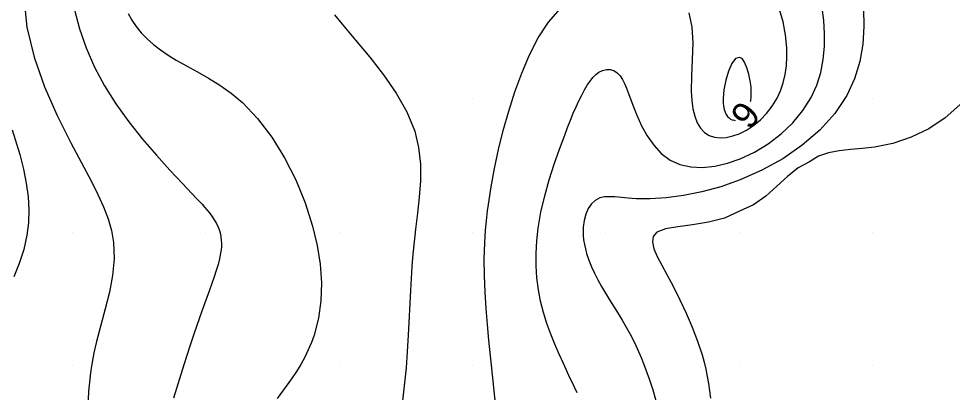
# Model space of a CAD drawing. Extents: x 2602990 to 2605851, y 618069 to 619180.
# Drawn here: x 2603756 to 2603826, y 618698 to 618726 of the extents above; entities that cross this region are included whole.
import ezdxf

# ---------------------------------------------------------------- set-up
doc = ezdxf.new("R2010")
doc.units = 0
for name, color, linetype in [('DTM Contours Major', 7, 'Continuous'), ('DTM Contours Minor', 7, 'Continuous'), ('DTM Contours Minor Text', 7, 'Continuous'), ('Exist DTM QL2 LIDAR Elevation Point', 7, 'Continuous')]:
    doc.layers.add(name, color=color, linetype=linetype)

msp = doc.modelspace()

# ---------------------------------------------------------------- linework, layer by layer
at = {"layer": 'DTM Contours Major'}
msp.add_lwpolyline([(2603797.844, 618697.973), (2603797.634, 618698.392), (2603797.221, 618699.256), (2603796.805, 618700.162), (2603796.486, 618700.869), (2603796.168, 618701.605), (2603795.86, 618702.368), (2603795.572, 618703.16), (2603795.315, 618703.98), (2603795.1, 618704.827), (2603794.937, 618705.684), (2603794.825, 618706.566), (2603794.765, 618707.47), (2603794.759, 618708.395), (2603794.809, 618709.338), (2603794.917, 618710.297), (2603795.128, 618711.501), (2603795.411, 618712.711), (2603795.748, 618713.909), (2603796.123, 618715.079), (2603796.516, 618716.205), (2603796.91, 618717.269), (2603797.128, 618717.84), (2603797.342, 618718.384), (2603797.553, 618718.901), (2603797.762, 618719.388), (2603797.97, 618719.845), (2603798.178, 618720.27), (2603798.384, 618720.653), (2603798.592, 618721), (2603798.803, 618721.309), (2603799.019, 618721.577), (2603799.24, 618721.8), (2603799.466, 618721.974), (2603799.746, 618722.116), (2603800.03, 618722.184), (2603800.31, 618722.177), (2603800.58, 618722.094), (2603800.834, 618721.936), (2603801.064, 618721.701), (2603801.239, 618721.443), (2603801.399, 618721.135), (2603801.55, 618720.782), (2603801.7, 618720.391), (2603802.019, 618719.513), (2603802.318, 618718.753), (2603802.671, 618717.973), (2603803.087, 618717.211), (2603803.575, 618716.502), (2603804.144, 618715.884), (2603804.804, 618715.394), (2603805.541, 618715.066), (2603806.357, 618714.887), (2603807.234, 618714.849), (2603808.155, 618714.943), (2603809.103, 618715.162), (2603810.061, 618715.496), (2603811.126, 618715.999), (2603812.157, 618716.624), (2603813.125, 618717.359), (2603814.004, 618718.189), (2603814.768, 618719.103), (2603815.39, 618720.086), (2603815.805, 618721.001), (2603816.101, 618721.949), (2603816.289, 618722.919), (2603816.382, 618723.897), (2603816.391, 618724.874), (2603816.329, 618725.838), (2603816.234, 618726.61)], dxfattribs=at)
at = {"layer": 'DTM Contours Minor'}
for points in [[(2603756.374, 618727.607), (2603756.58, 618725.357), (2603757.126, 618723.1), (2603757.921, 618720.878), (2603758.873, 618718.729), (2603759.892, 618716.694), (2603761.423, 618713.791), (2603761.908, 618712.824), (2603762.329, 618711.897), (2603762.674, 618710.997), (2603762.932, 618710.112), (2603763.091, 618709.228), (2603763.137, 618708.001), (2603763.019, 618706.759), (2603762.782, 618705.511), (2603762.471, 618704.265), (2603762.131, 618703.029), (2603761.808, 618701.81), (2603761.705, 618701.381), (2603761.611, 618700.954), (2603761.525, 618700.527), (2603761.448, 618700.1), (2603761.381, 618699.671), (2603761.324, 618699.239), (2603761.219, 618698.076), (2603761.171, 618696.893)], [(2603760.172, 618726.658), (2603760.526, 618725.226), (2603761.03, 618723.791), (2603761.666, 618722.367), (2603762.417, 618720.969), (2603763.265, 618719.615), (2603764.239, 618718.251), (2603765.261, 618716.962), (2603766.295, 618715.759), (2603767.303, 618714.652), (2603768.247, 618713.652), (2603769.314, 618712.531), (2603769.728, 618712.083), (2603769.915, 618711.871), (2603770.09, 618711.666), (2603770.251, 618711.467), (2603770.46, 618711.187), (2603770.641, 618710.914), (2603770.795, 618710.646), (2603770.922, 618710.381), (2603771.022, 618710.115), (2603771.097, 618709.848), (2603771.14, 618709.623), (2603771.166, 618709.393), (2603771.175, 618709.159), (2603771.169, 618708.92), (2603771.148, 618708.673), (2603771.112, 618708.419), (2603771.03, 618708.01), (2603770.92, 618707.581), (2603770.785, 618707.13), (2603770.629, 618706.659), (2603770.273, 618705.649), (2603769.71, 618704.069), (2603769.113, 618702.356), (2603768.812, 618701.465), (2603768.36, 618700.074), (2603767.572, 618697.56)], [(2603764.189, 618726.362), (2603764.463, 618725.87), (2603764.783, 618725.4), (2603765.169, 618724.93), (2603765.603, 618724.483), (2603766.083, 618724.058), (2603766.606, 618723.651), (2603767.17, 618723.261), (2603767.772, 618722.886), (2603768.551, 618722.442), (2603769.37, 618721.995), (2603770.213, 618721.52), (2603771.066, 618720.995), (2603771.916, 618720.398), (2603772.746, 618719.707), (2603773.888, 618718.513), (2603774.945, 618717.119), (2603775.901, 618715.571), (2603776.741, 618713.913), (2603777.449, 618712.19), (2603778.01, 618710.447), (2603778.354, 618709.011), (2603778.578, 618707.599), (2603778.675, 618706.215), (2603778.636, 618704.866), (2603778.455, 618703.556), (2603778.123, 618702.293), (2603777.921, 618701.734), (2603777.686, 618701.184), (2603777.42, 618700.639), (2603777.124, 618700.098), (2603776.796, 618699.557), (2603776.439, 618699.014), (2603775.353, 618697.543)], [(2603791.754, 618696.908), (2603791.427, 618700.048), (2603791.227, 618701.905), (2603791.112, 618703.084), (2603791.012, 618704.288), (2603790.934, 618705.51), (2603790.886, 618706.742), (2603790.875, 618707.976), (2603790.908, 618709.205), (2603790.935, 618709.679), (2603790.969, 618710.152), (2603791.011, 618710.627), (2603791.06, 618711.106), (2603791.117, 618711.589), (2603791.182, 618712.079), (2603791.385, 618713.402), (2603791.64, 618714.773), (2603791.946, 618716.181), (2603792.303, 618717.614), (2603792.714, 618719.06), (2603793.177, 618720.509), (2603793.685, 618721.913), (2603794.261, 618723.274), (2603794.925, 618724.557), (2603795.692, 618725.728), (2603796.581, 618726.752)], [(2603819.298, 618726.713), (2603819.329, 618725.409), (2603819.247, 618724.087), (2603819.027, 618722.769), (2603818.641, 618721.475), (2603818.065, 618720.224), (2603817.164, 618718.885), (2603816.031, 618717.642), (2603814.71, 618716.509), (2603813.246, 618715.5), (2603811.683, 618714.629), (2603810.067, 618713.91), (2603808.619, 618713.405), (2603807.191, 618713.022), (2603805.813, 618712.75), (2603804.512, 618712.58), (2603803.318, 618712.501), (2603802.258, 618712.505), (2603801.673, 618712.542), (2603800.676, 618712.633), (2603800.256, 618712.653), (2603799.881, 618712.634), (2603799.547, 618712.558), (2603799.2, 618712.377), (2603798.905, 618712.107), (2603798.666, 618711.759), (2603798.483, 618711.346), (2603798.358, 618710.882), (2603798.293, 618710.379), (2603798.283, 618710.065), (2603798.294, 618709.742), (2603798.327, 618709.413), (2603798.381, 618709.078), (2603798.455, 618708.738), (2603798.549, 618708.394), (2603798.715, 618707.906), (2603798.915, 618707.413), (2603799.145, 618706.918), (2603799.4, 618706.421), (2603799.675, 618705.924), (2603799.964, 618705.428), (2603800.272, 618704.921), (2603800.902, 618703.906), (2603801.214, 618703.395), (2603801.518, 618702.879), (2603801.809, 618702.356), (2603802.029, 618701.932), (2603802.24, 618701.502), (2603802.441, 618701.064), (2603802.634, 618700.617), (2603802.82, 618700.16), (2603803, 618699.692), (2603803.266, 618698.949), (2603803.516, 618698.181), (2603803.748, 618697.39)], [(2603806.206, 618726.434), (2603806.439, 618725.354), (2603806.503, 618724.169), (2603806.469, 618722.936), (2603806.407, 618721.71), (2603806.387, 618720.55), (2603806.427, 618719.866), (2603806.516, 618719.239), (2603806.654, 618718.678), (2603806.845, 618718.19), (2603807.09, 618717.784), (2603807.391, 618717.466), (2603807.738, 618717.247), (2603808.132, 618717.115), (2603808.563, 618717.066), (2603809.021, 618717.096), (2603809.498, 618717.201), (2603809.984, 618717.374), (2603810.53, 618717.647), (2603811.064, 618717.995), (2603811.573, 618718.413), (2603812.045, 618718.895), (2603812.466, 618719.436), (2603812.826, 618720.029), (2603813.083, 618720.593), (2603813.283, 618721.188), (2603813.429, 618721.81), (2603813.522, 618722.456), (2603813.563, 618723.121), (2603813.556, 618723.8), (2603813.465, 618724.771), (2603813.285, 618725.739), (2603813.019, 618726.683)], [(2603779.654, 618726.271), (2603780.223, 618725.574), (2603781.233, 618724.376), (2603782.288, 618723.109), (2603783.324, 618721.783), (2603784.275, 618720.409), (2603785.077, 618719), (2603785.663, 618717.567), (2603785.958, 618716.33), (2603786.087, 618715.09), (2603786.089, 618713.853), (2603786.003, 618712.624), (2603785.867, 618711.411), (2603785.721, 618710.219), (2603785.619, 618709.273), (2603785.532, 618708.344), (2603785.459, 618707.429), (2603785.398, 618706.526), (2603785.346, 618705.635), (2603785.18, 618702.281), (2603785.133, 618701.464), (2603785.077, 618700.648), (2603785.01, 618699.831), (2603784.922, 618698.931), (2603784.723, 618697.132)], [(2603829.298, 618726.121), (2603829.039, 618724.673), (2603828.663, 618723.257), (2603828.144, 618721.912), (2603827.455, 618720.677), (2603826.53, 618719.532), (2603825.43, 618718.554), (2603824.199, 618717.745), (2603822.877, 618717.107), (2603821.509, 618716.643), (2603820.136, 618716.356), (2603819.217, 618716.253), (2603818.326, 618716.184), (2603817.474, 618716.1), (2603816.673, 618715.951), (2603815.932, 618715.689), (2603815.263, 618715.263), (2603814.403, 618714.81), (2603813.602, 618714.17), (2603812.81, 618713.435), (2603811.979, 618712.696), (2603811.058, 618712.042), (2603810, 618711.566)], [(2603810, 618723.084), (2603809.701, 618722.997), (2603809.422, 618722.629), (2603809.177, 618722.063), (2603808.98, 618721.381), (2603808.845, 618720.665), (2603808.787, 618720), (2603808.792, 618719.693), (2603808.82, 618719.423), (2603808.869, 618719.186), (2603808.937, 618718.983), (2603809.021, 618718.81), (2603809.119, 618718.668), (2603809.228, 618718.556), (2603809.345, 618718.47), (2603809.47, 618718.41), (2603809.601, 618718.376), (2603809.694, 618718.368)], [(2603810.838, 618719.788), (2603810.846, 618719.836), (2603810.875, 618720.145), (2603810.886, 618720.49), (2603810.875, 618720.875), (2603810.817, 618721.327), (2603810.709, 618721.827), (2603810.563, 618722.316), (2603810.389, 618722.729), (2603810.198, 618723.006), (2603810, 618723.084)], [(2603755.479, 618717.658), (2603756.059, 618715.825), (2603756.341, 618714.722), (2603756.548, 618713.663), (2603756.678, 618712.644), (2603756.731, 618711.66), (2603756.703, 618710.707), (2603756.594, 618709.781), (2603756.357, 618708.701), (2603756.02, 618707.654), (2603755.603, 618706.64)], [(2603810, 618711.566), (2603808.89, 618711.056), (2603807.688, 618710.74), (2603806.486, 618710.547), (2603805.377, 618710.407), (2603804.453, 618710.249), (2603803.809, 618710), (2603803.537, 618709.683), (2603803.48, 618709.266), (2603803.595, 618708.761), (2603803.843, 618708.179), (2603804.18, 618707.532), (2603804.566, 618706.831), (2603805.056, 618705.91), (2603805.544, 618704.937), (2603806.016, 618703.927), (2603806.457, 618702.892), (2603806.856, 618701.846), (2603807.199, 618700.801), (2603807.35, 618700.263), (2603807.483, 618699.728), (2603807.597, 618699.193), (2603807.693, 618698.657), (2603807.771, 618698.118), (2603807.83, 618697.575)]]:
    msp.add_lwpolyline(points, dxfattribs=at)
at = {"layer": 'Exist DTM QL2 LIDAR Elevation Point'}
for p, q in [((2603790, 618720), (2603790, 618720)), ((2603800, 618720), (2603800, 618720)), ((2603810, 618720), (2603810, 618720)), ((2603820, 618720), (2603820, 618720)), ((2603760, 618710), (2603760, 618710)), ((2603770, 618710), (2603770, 618710)), ((2603780, 618710), (2603780, 618710)), ((2603790, 618710), (2603790, 618710)), ((2603800, 618710), (2603800, 618710)), ((2603810, 618710), (2603810, 618710)), ((2603820, 618710), (2603820, 618710)), ((2603760, 618700), (2603760, 618700)), ((2603770, 618700), (2603770, 618700)), ((2603780, 618700), (2603780, 618700)), ((2603790, 618700), (2603790, 618700)), ((2603800, 618700), (2603800, 618700)), ((2603810, 618700), (2603810, 618700)), ((2603820, 618700), (2603820, 618700))]:
    msp.add_line(p, q, dxfattribs=at)

# ---------------------------------------------------------------- texts
at = {"layer": 'DTM Contours Minor Text'}
msp.add_text('6', height=2, rotation=231.14662, dxfattribs=at).set_placement((2603810.148, 618719.987))

doc.saveas('drawing.dxf')
